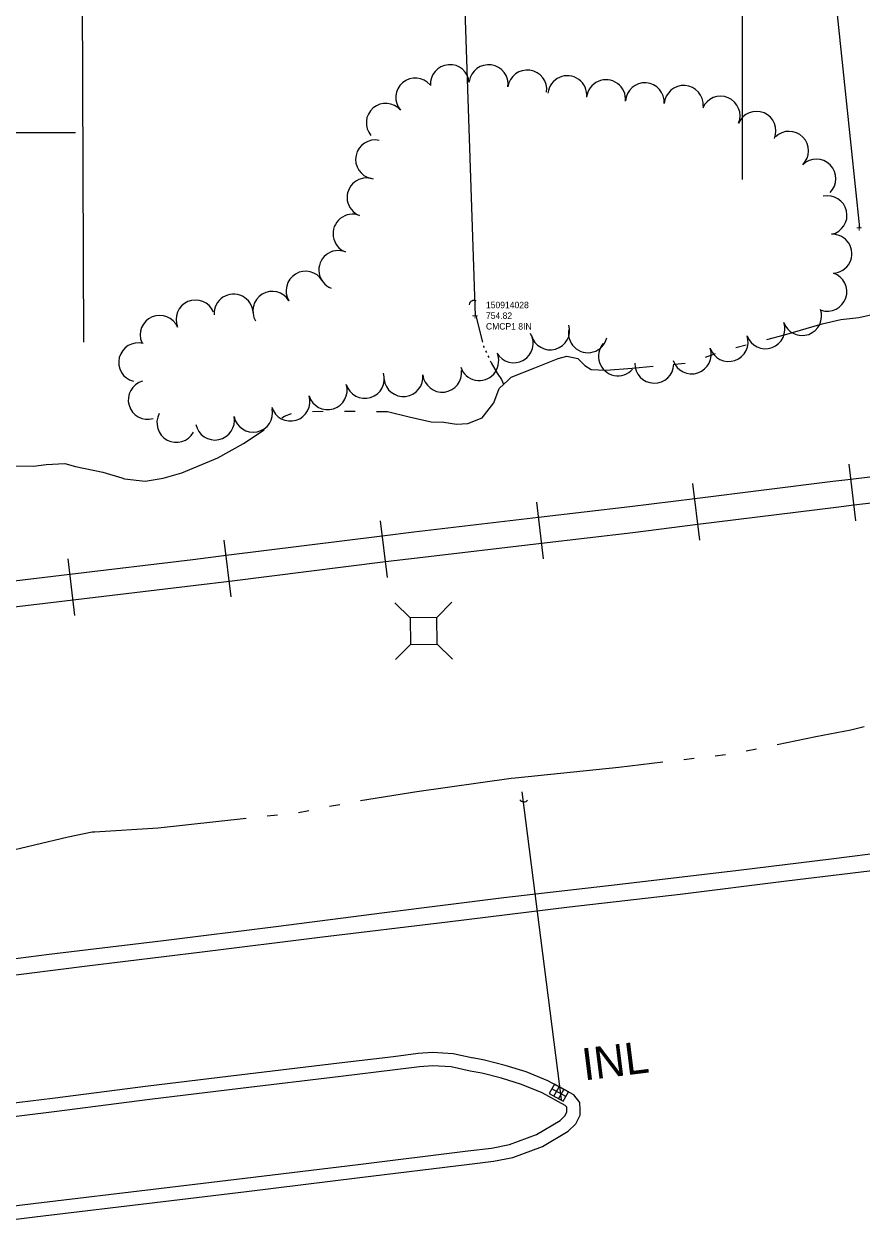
# Model space of a CAD drawing. Extents: x 589250 to 1188077, y 162953 to 363065.
# Drawn here: x 593117.8 to 593274.8, y 174719 to 174945.5 of the extents above; entities that cross this region are included whole.
import ezdxf

# ---------------------------------------------------------------- set-up
doc = ezdxf.new("R2010")
doc.units = 0
for name, color, linetype in [('E_DRN', 7, 'Continuous'), ('E_DRN_DrainTile', 7, 'Continuous'), ('E_DRN_Pipe', 7, 'Continuous'), ('E_DRN_SS_UG', 7, 'Continuous'), ('E_DRN_Text', 7, 'Continuous'), ('E_LAND_TreeLine_P', 7, 'Continuous'), ('E_RDWY', 7, 'Continuous'), ('E_RDWY_C_and_G', 7, 'Continuous'), ('E_RDWY_Gravel', 7, 'Continuous'), ('E_RR_P', 7, 'Continuous'), ('E_UTL_AG_Bold', 7, 'Continuous'), ('E_WTR_FlowLine', 7, 'Continuous'), ('EMCS_SURVEY_PT CODES', 7, 'Continuous'), ('EMCS_SURVEY_PT ELEV', 7, 'Continuous'), ('EMCS_SURVEY_PT NUMBERS', 7, 'Continuous'), ('EMCS_SURVEY_PT TICS', 7, 'Continuous')]:
    doc.layers.add(name, color=color, linetype=linetype)

msp = doc.modelspace()

# ---------------------------------------------------------------- linework, layer by layer
at = {"layer": 'E_DRN'}
for p, q in [((593217.15, 174746.88), (593216.19, 174745.12)), ((593217.07, 174744.64), (593218.02, 174746.4)), ((593219.78, 174745.44), (593217.15, 174746.88)), ((593216.19, 174745.12), (593218.82, 174743.69)), ((593219.3, 174744.56), (593216.67, 174746)), ((593217.95, 174744.16), (593218.9, 174745.92)), ((593218.82, 174743.69), (593219.78, 174745.44))]:
    msp.add_line(p, q, dxfattribs=at)
for centre, radius, start, end in [((593202.09, 174892.79), 0.953, 64.0043, 170.2646), ((593211.41, 174800.7), 0.909, 214.2595, 320.5197)]:
    msp.add_arc(centre, radius, start, end, dxfattribs=at)
at = {"layer": 'E_DRN_DrainTile'}
for p, q in [((593125.84, 175669.15), (593128.89, 174885.9)), ((593252.32, 175641.72), (593252.32, 174916.38)), ((593127.37, 174925.14), (592857.65, 174925.14))]:
    msp.add_line(p, q, dxfattribs=at)
at = {"layer": 'E_DRN_Pipe'}
for points in [[(593175.95, 175670.67), (593202.32, 174890.89)], [(593197.05, 175644.37), (593274.34, 174907.37)]]:
    msp.add_lwpolyline(points, dxfattribs=at)
at = {"layer": 'E_DRN_SS_UG'}
msp.add_line((593211.02, 174801.66), (593218.4, 174744.03), dxfattribs=at)
at = {"layer": 'E_LAND_TreeLine_P'}
for centre, start, end in [((593197.56, 174934.28), 4.3835, 184.3835), ((593204.82, 174934.27), 352.0983, 172.0983), ((593212.06, 174933.27), 352.0983, 172.0983), ((593191.08, 174931.77), 40.5563, 220.5563), ((593219.57, 174932.21), 354.0496, 174.0496), ((593226.83, 174931.46), 354.0496, 174.0496), ((593234.1, 174930.87), 356.0848, 176.0848), ((593241.39, 174930.37), 356.0848, 176.0848), ((593185.54, 174927.03), 40.5563, 220.5563), ((593248.31, 174928.36), 337.1104, 157.1104), ((593255.04, 174925.52), 337.1104, 157.1104), ((593261.15, 174921.78), 314.5278, 134.5278), ((593183.54, 174920.17), 78.0406, 258.0406), ((593266.27, 174916.57), 314.5278, 134.5278), ((593181.94, 174913.05), 68.768, 248.768), ((593268.35, 174909.71), 282.5455, 102.5455), ((593179.3, 174906.25), 68.768, 248.768), ((593269.27, 174902.5), 272.6905, 92.6905), ((593176.65, 174899.44), 68.768, 248.768), ((593170.51, 174895.57), 31.1486, 211.1486), ((593268.32, 174895.38), 251.3904, 71.3904), ((593149.88, 174890.17), 23.09, 203.09), ((593157.01, 174891.28), 3.2324, 183.2324), ((593164.27, 174891.79), 31.1486, 211.1486), ((593263.58, 174890.82), 199.8001, 19.8001), ((593143.16, 174887.3), 23.09, 203.09), ((593216.37, 174888.14), 195.6379, 15.6379), ((593256.71, 174888.35), 199.8001, 19.8001), ((593209.53, 174885.71), 210.0453, 30.0453), ((593223.43, 174887.6), 165.9485, 345.9485), ((593249.81, 174885.97), 198.7221, 18.7221), ((593139.13, 174882.13), 75.638, 255.638), ((593229.05, 174883.28), 138.9359, 318.9359), ((593242.89, 174883.63), 198.7221, 18.7221), ((593203.06, 174882.38), 198.3883, 18.3883), ((593181.63, 174879.06), 196.9987, 16.9987), ((593196.11, 174880.21), 186.4755, 6.4755), ((593235.89, 174881.89), 178.2788, 358.2788), ((593140.92, 174875.11), 105.9916, 285.9916), ((593174.65, 174876.93), 196.9987, 16.9987), ((593188.85, 174879.39), 186.4755, 6.4755), ((593167.67, 174874.79), 196.9987, 16.9987), ((593160.68, 174872.7), 191.5235, 11.5235), ((593146.29, 174870.79), 151.5148, 331.5148), ((593153.52, 174871.24), 191.5235, 11.5235)]:
    msp.add_arc(centre, 3.65, start, end, dxfattribs=at)
at = {"layer": 'E_RDWY'}
for p, q in [((593283.93, 174787.75), (593260.66, 174784.93)), ((593260.66, 174784.93), (593240.7, 174782.45)), ((593240.7, 174782.45), (593220, 174780.03)), ((593220, 174780.03), (593197.1, 174777.22)), ((593197.1, 174777.22), (593173.16, 174774.4)), ((593173.16, 174774.4), (593151.14, 174771.6)), ((593151.14, 174771.6), (593129.56, 174769.03)), ((593129.56, 174769.03), (593110.7, 174766.63))]:
    msp.add_line(p, q, dxfattribs=at)
at = {"layer": 'E_RDWY_C_and_G'}
for p, q in [((593186.98, 174752.04), (593176.82, 174750.84)), ((593191.61, 174752.61), (593186.98, 174752.04)), ((593194.33, 174752.8), (593191.61, 174752.61)), ((593198.15, 174752.59), (593194.33, 174752.8)), ((593201.9, 174751.78), (593198.15, 174752.59)), ((593204.04, 174751.4), (593201.8, 174751.8)), ((593207.93, 174750.41), (593204.04, 174751.4)), ((593176.82, 174750.84), (593158.03, 174748.59)), ((593187.28, 174749.56), (593177.11, 174748.35)), ((593191.84, 174750.12), (593187.28, 174749.56)), ((593194.35, 174750.3), (593191.84, 174750.12)), ((593197.82, 174750.11), (593194.35, 174750.3)), ((593201.36, 174749.33), (593197.82, 174750.11)), ((593203.52, 174748.95), (593201.36, 174749.33)), ((593207.25, 174748.01), (593203.52, 174748.95)), ((593211.83, 174749.21), (593207.93, 174750.41)), ((593215.94, 174747.53), (593211.83, 174749.21)), ((593141.01, 174746.5), (593123.04, 174744.18)), ((593158.03, 174748.59), (593141.01, 174746.5)), ((593177.11, 174748.35), (593158.33, 174746.1)), ((593210.99, 174746.85), (593207.25, 174748.01)), ((593214.87, 174745.27), (593210.99, 174746.85)), ((593220.8, 174744.89), (593215.94, 174747.53)), ((593123.04, 174744.18), (593105.87, 174742.09)), ((593158.33, 174746.1), (593141.32, 174744.02)), ((593219.18, 174742.92), (593214.87, 174745.27)), ((593221.95, 174743.48), (593220.8, 174744.89)), ((593141.32, 174744.02), (593123.35, 174741.7)), ((593219.46, 174742.58), (593219.18, 174742.92)), ((593219.47, 174742.08), (593219.46, 174742.58)), ((593219.47, 174741.66), (593219.47, 174742.08)), ((593221.97, 174742.11), (593221.95, 174743.48)), ((593221.98, 174741.1), (593221.97, 174742.11)), ((593123.35, 174741.7), (593106.19, 174739.61)), ((593213.82, 174737.46), (593218.22, 174740.1)), ((593218.22, 174740.1), (593219.13, 174740.96)), ((593219.13, 174740.96), (593219.47, 174741.66)), ((593221.17, 174739.45), (593221.98, 174741.1)), ((593208.71, 174735.58), (593213.82, 174737.46)), ((593214.91, 174735.19), (593219.74, 174738.1)), ((593219.74, 174738.1), (593221.17, 174739.45)), ((593205.34, 174734.91), (593208.71, 174735.58)), ((593209.39, 174733.17), (593214.91, 174735.19)), ((593180.35, 174731.85), (593200.92, 174734.38)), ((593200.92, 174734.38), (593205.34, 174734.91)), ((593205.74, 174732.44), (593209.39, 174733.17)), ((593159.15, 174729.25), (593180.35, 174731.85)), ((593180.66, 174729.37), (593201.22, 174731.9)), ((593201.22, 174731.9), (593205.74, 174732.44)), ((593143.53, 174727.42), (593159.15, 174729.25)), ((593159.45, 174726.77), (593180.66, 174729.37)), ((593119.45, 174724.51), (593143.53, 174727.42)), ((593143.82, 174724.93), (593159.45, 174726.77)), ((593094.53, 174721.52), (593119.45, 174724.51)), ((593119.75, 174722.02), (593143.83, 174724.93)), ((593094.82, 174719.03), (593119.75, 174722.02))]:
    msp.add_line(p, q, dxfattribs=at)
at = {"layer": 'E_RDWY_Gravel'}
for p, q in [((593286.33, 174791.24), (593269.02, 174789.07)), ((593269.02, 174789.07), (593251.64, 174786.91)), ((593251.64, 174786.91), (593228.89, 174784.25)), ((593228.89, 174784.25), (593207.67, 174781.83)), ((593207.67, 174781.83), (593185.29, 174779.02)), ((593185.29, 174779.02), (593164.96, 174776.39)), ((593164.96, 174776.39), (593143.89, 174773.75)), ((593143.89, 174773.75), (593122.46, 174771.18)), ((593122.46, 174771.18), (593101.03, 174768.4))]:
    msp.add_line(p, q, dxfattribs=at)
at = {"layer": 'E_RR_P'}
for p, q in [((593273.64, 174852.46), (593272.39, 174863.09)), ((593302.01, 174863.67), (593272.73, 174860.2)), ((593269.36, 174859.8), (593243.46, 174856.58)), ((593272.73, 174860.2), (593269.36, 174859.8)), ((593244.41, 174848.84), (593243.1, 174859.47)), ((593302.59, 174858.83), (593273.3, 174855.36)), ((593215.08, 174845.31), (593213.84, 174855.95)), ((593231.3, 174855.06), (593214.18, 174853.05)), ((593243.46, 174856.58), (593231.3, 174855.06)), ((593273.3, 174855.36), (593269.95, 174854.96)), ((593214.18, 174853.05), (593190.81, 174850.31)), ((593269.95, 174854.96), (593244.06, 174851.74)), ((593185.85, 174841.84), (593184.53, 174852.47)), ((593244.06, 174851.74), (593231.88, 174850.22)), ((593156.58, 174838.2), (593155.26, 174848.83)), ((593184.89, 174849.57), (593155.62, 174845.94)), ((593190.81, 174850.31), (593184.89, 174849.57)), ((593231.88, 174850.22), (593214.75, 174848.21)), ((593214.74, 174848.21), (593191.4, 174845.47)), ((593127.26, 174834.68), (593126, 174845.31)), ((593149.37, 174845.16), (593126.34, 174842.41)), ((593155.62, 174845.94), (593149.37, 174845.16)), ((593185.49, 174844.74), (593156.23, 174841.1)), ((593191.4, 174845.47), (593185.49, 174844.74)), ((593126.34, 174842.41), (593108.4, 174840.28)), ((593149.96, 174840.32), (593126.92, 174837.57)), ((593156.22, 174841.1), (593149.96, 174840.32)), ((593126.92, 174837.57), (593108.98, 174835.44))]:
    msp.add_line(p, q, dxfattribs=at)
at = {"layer": 'E_UTL_AG_Bold'}
for p, q in [((593190.13, 174834.3), (593187.27, 174837.1)), ((593195.13, 174834.35), (593197.93, 174837.2)), ((593195.13, 174834.35), (593190.13, 174834.3)), ((593190.13, 174834.3), (593190.18, 174829.3)), ((593195.18, 174829.35), (593195.13, 174834.35)), ((593190.18, 174829.3), (593187.38, 174826.44)), ((593190.18, 174829.3), (593195.18, 174829.35)), ((593195.18, 174829.35), (593198.04, 174826.55))]:
    msp.add_line(p, q, dxfattribs=at)
at = {"layer": 'E_WTR_FlowLine'}
for p, q in [((593202.45, 174890.83), (593203.68, 174885.93)), ((593260.3, 174887.32), (593267.36, 174889.35)), ((593267.36, 174889.35), (593270.84, 174890.15)), ((593270.84, 174890.15), (593274.25, 174890.52)), ((593274.25, 174890.52), (593277.31, 174891.24)), ((593256.97, 174886.44), (593260.3, 174887.32)), ((593203.85, 174885.26), (593203.88, 174885.13)), ((593203.88, 174885.13), (593203.97, 174884.93)), ((593251.17, 174884.9), (593253.1, 174885.41)), ((593204.26, 174884.3), (593204.4, 174883.98)), ((593204.69, 174883.35), (593204.84, 174883.03)), ((593205.12, 174882.4), (593205.27, 174882.08)), ((593213.46, 174881.14), (593217.88, 174882.89)), ((593217.88, 174882.89), (593219.5, 174883.33)), ((593219.5, 174883.33), (593221.55, 174882.84)), ((593221.55, 174882.84), (593222.84, 174881.57)), ((593245.45, 174883.13), (593247.34, 174883.79)), ((593205.27, 174882.08), (593206.4, 174880.13)), ((593206.4, 174880.13), (593207.26, 174878.94)), ((593209.05, 174879.39), (593213.46, 174881.14)), ((593222.84, 174881.57), (593224.04, 174880.82)), ((593224.04, 174880.82), (593226.77, 174880.67)), ((593226.77, 174880.67), (593231.71, 174881.06)), ((593231.71, 174881.06), (593235.67, 174881.42)), ((593239.65, 174881.78), (593241.64, 174881.96)), ((593206.77, 174877.23), (593208.46, 174878.83)), ((593207.26, 174878.94), (593207.64, 174878.06)), ((593208.46, 174878.83), (593209.05, 174879.39)), ((593205.77, 174874.58), (593206.77, 174877.23)), ((593203.58, 174871.75), (593205.77, 174874.58)), ((593166.07, 174871.72), (593166.57, 174872.06)), ((593166.57, 174872.06), (593167.89, 174872.53)), ((593171.81, 174872.96), (593173.81, 174872.98)), ((593177.81, 174872.98), (593179.81, 174872.97)), ((593183.81, 174872.94), (593185.84, 174872.93)), ((593185.84, 174872.93), (593189.94, 174871.95)), ((593189.94, 174871.95), (593194.04, 174870.97)), ((593194.04, 174870.97), (593196.43, 174870.91)), ((593196.43, 174870.91), (593198.82, 174870.59)), ((593200.95, 174870.7), (593203.58, 174871.75)), ((593158.87, 174866.95), (593162.75, 174869.5)), ((593198.82, 174870.59), (593200.95, 174870.7)), ((593154.03, 174864.26), (593158.87, 174866.95)), ((593147.33, 174861.47), (593154.03, 174864.26)), ((593114.91, 174862.76), (593119.52, 174862.72)), ((593119.52, 174862.72), (593121.9, 174863)), ((593121.9, 174863), (593125.4, 174863.21)), ((593125.4, 174863.21), (593127.36, 174862.63)), ((593127.36, 174862.63), (593132.49, 174861.57)), ((593132.49, 174861.57), (593136.04, 174860.5)), ((593136.04, 174860.5), (593136.59, 174860.34)), ((593136.59, 174860.34), (593140.43, 174859.86)), ((593140.43, 174859.86), (593143.84, 174860.41)), ((593143.84, 174860.41), (593147.33, 174861.47)), ((593258.9, 174810.53), (593266.14, 174812.04)), ((593266.14, 174812.04), (593272.7, 174813.29)), ((593272.7, 174813.29), (593275.25, 174813.92)), ((593241.4, 174807.73), (593243.36, 174807.96)), ((593247.28, 174808.42), (593249.23, 174808.65)), ((593253.11, 174809.32), (593255.04, 174809.73)), ((593209.78, 174804.31), (593229.2, 174806.3)), ((593229.2, 174806.3), (593237.49, 174807.27)), ((593191.39, 174801.74), (593209.07, 174804.22)), ((593209.07, 174804.22), (593209.78, 174804.31)), ((593180.8, 174800.04), (593191.39, 174801.74)), ((593174.99, 174798.95), (593176.92, 174799.32)), ((593142.85, 174794.95), (593159.4, 174796.74)), ((593163.32, 174797.16), (593165.27, 174797.38)), ((593169.19, 174797.82), (593171.12, 174798.2)), ((593125.99, 174793.25), (593130.5, 174794.15)), ((593130.5, 174794.15), (593130.94, 174794.18)), ((593130.94, 174794.18), (593142.85, 174794.95)), ((593113.4, 174790.23), (593125.99, 174793.25))]:
    msp.add_line(p, q, dxfattribs=at)

# ---------------------------------------------------------------- texts
at = {"layer": 'E_DRN_Text'}
msp.add_text('INL', height=6, rotation=7.0892, dxfattribs=at).set_placement((593222.73, 174747.57))
at = {"layer": 'EMCS_SURVEY_PT CODES'}
msp.add_text('CMCP1 8IN', height=1.2, dxfattribs=at).set_placement((593204.32, 174888.29))
at = {"layer": 'EMCS_SURVEY_PT ELEV'}
msp.add_text('754.82', height=1.2, dxfattribs=at).set_placement((593204.32, 174890.29))
at = {"layer": 'EMCS_SURVEY_PT NUMBERS'}
msp.add_text('150914028', height=1.2, dxfattribs=at).set_placement((593204.32, 174892.29))
at = {"layer": 'EMCS_SURVEY_PT TICS'}
for p in [(593273.69, 174906.62), (593201.68, 174890.14)]:
    msp.add_text('+', height=1.5, dxfattribs=at).set_placement(p)

doc.saveas('drawing.dxf')
